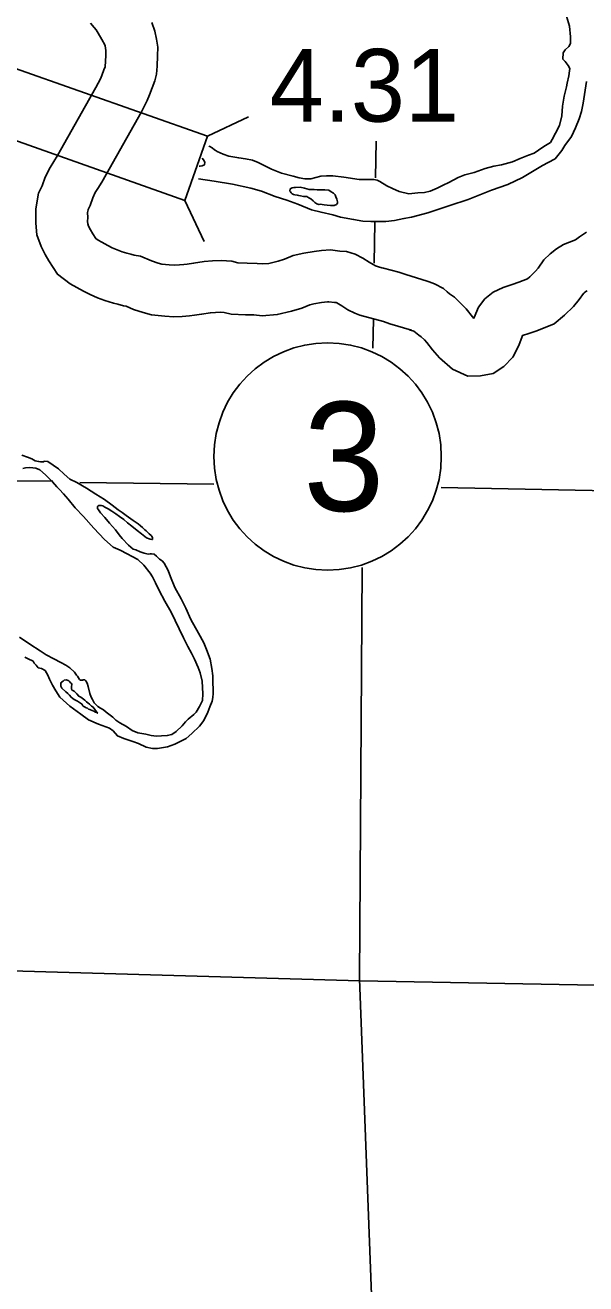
# Model space of a CAD drawing. Extents: x 77230 to 630905, y 790554 to 1662844.
# Drawn here: x 345241 to 351748, y 1607947 to 1622566 of the extents above; entities that cross this region are included whole.
import ezdxf

# ---------------------------------------------------------------- set-up
doc = ezdxf.new("R2010")
doc.units = 0
for name, color, linetype in [('Level 15', 7, 'Continuous'), ('Level 16', 7, 'Continuous'), ('Level 17', 7, 'Continuous'), ('Level 19', 7, 'Continuous'), ('Level 23', 7, 'Continuous'), ('Level 32', 7, 'Continuous'), ('Level 33', 7, 'Continuous')]:
    doc.layers.add(name, color=color, linetype=linetype)

msp = doc.modelspace()

# ---------------------------------------------------------------- linework, layer by layer
at = {"layer": 'Level 15'}
for points in [[(345562, 1617271), (343980, 1617282), (343907, 1617279), (341488, 1617261)], [(347432, 1617235), (345874, 1617253)], [(354545, 1617105), (350070, 1617196)]]:
    msp.add_lwpolyline(points, dxfattribs=at)
at = {"layer": 'Level 16'}
for points in [[(349314, 1621219), (349308, 1620792)], [(349301, 1620273), (349293, 1619800)], [(349282, 1619148), (349276, 1618815)], [(349153, 1616267), (349120, 1611489), (349321, 1606190), (349330, 1604843)], [(354598, 1611367), (349126, 1611465), (343860, 1611618), (341183, 1611628)]]:
    msp.add_lwpolyline(points, dxfattribs=at)
at = {"layer": 'Level 17'}
for points in [[(347372, 1621162), (347384, 1621158), (347412, 1621140), (347439, 1621119), (347445, 1621113), (347469, 1621097), (347537, 1621069), (347605, 1621044), (347719, 1621023), (347797, 1621012), (347878, 1620997), (347944, 1620969), (347976, 1620954), (348022, 1620932), (348101, 1620893), (348217, 1620846), (348351, 1620811), (348422, 1620794), (348488, 1620779), (348558, 1620781), (348671, 1620810), (348739, 1620815), (348811, 1620814), (348939, 1620801), (349118, 1620775), (349226, 1620774), (349286, 1620772), (349326, 1620767), (349358, 1620749), (349440, 1620700), (349503, 1620670), (349583, 1620633), (349693, 1620608), (349799, 1620617), (349875, 1620624), (349941, 1620637), (350021, 1620672), (350092, 1620708), (350158, 1620739), (350265, 1620796), (350343, 1620827), (350453, 1620854), (350580, 1620899), (350680, 1620928), (350768, 1620945), (350899, 1620979), (350987, 1621018), (351081, 1621055), (351148, 1621079), (351198, 1621112), (351262, 1621157), (351339, 1621203), (351357, 1621238), (351396, 1621312), (351441, 1621401), (351470, 1621513), (351479, 1621623), (351496, 1621740), (351523, 1621848), (351533, 1621892), (351552, 1621976), (351559, 1622035), (351561, 1622063), (351545, 1622099), (351508, 1622142), (351480, 1622172), (351485, 1622244), (351507, 1622280), (351550, 1622319), (351570, 1622351), (351571, 1622429), (351558, 1622555), (351511, 1622709)], [(351758, 1621912), (351741, 1621812)], [(351741, 1621812), (351719, 1621658), (351700, 1621561), (351671, 1621479), (351630, 1621374), (351581, 1621272), (351504, 1621169), (351468, 1621111), (351391, 1621012), (351313, 1620969), (351246, 1620936), (351129, 1620865), (351013, 1620798), (350842, 1620716), (350653, 1620650), (350384, 1620541), (350168, 1620471), (349915, 1620386), (349724, 1620336), (349636, 1620319), (349526, 1620298), (349426, 1620287), (349320, 1620284), (349252, 1620284), (349160, 1620291), (349052, 1620310), (348900, 1620334), (348812, 1620363), (348675, 1620392), (348565, 1620421), (348407, 1620487), (348276, 1620532), (348144, 1620577), (347985, 1620637), (347859, 1620674), (347648, 1620718), (347436, 1620752), (347253, 1620781)], [(347260, 1620927), (347273, 1620929), (347295, 1620933), (347321, 1620945), (347326, 1620976), (347310, 1621003), (347293, 1621020)], [(348584, 1620525), (348556, 1620548), (348534, 1620560), (348510, 1620576), (348472, 1620577), (348437, 1620583), (348415, 1620589), (348399, 1620592), (348369, 1620596), (348355, 1620600), (348341, 1620607), (348337, 1620611), (348327, 1620619), (348319, 1620629), (348311, 1620639), (348318, 1620663), (348340, 1620676), (348360, 1620680), (348380, 1620680), (348434, 1620683), (348482, 1620674)], [(348482, 1620674), (348538, 1620658), (348594, 1620657), (348630, 1620654), (348680, 1620654), (348718, 1620655), (348764, 1620648), (348791, 1620630), (348819, 1620614), (348839, 1620595), (348845, 1620573), (348858, 1620545), (348864, 1620515), (348864, 1620497), (348853, 1620483), (348827, 1620470), (348783, 1620472), (348745, 1620475), (348711, 1620479), (348665, 1620486), (348651, 1620482), (348627, 1620489), (348604, 1620505), (348584, 1620525)], [(345203, 1617572), (345269, 1617549), (345316, 1617527), (345356, 1617507), (345396, 1617498), (345422, 1617492), (345456, 1617492), (345460, 1617500), (345504, 1617499), (345629, 1617412), (345693, 1617351), (345760, 1617293), (345840, 1617252), (345953, 1617187), (346059, 1617118), (346160, 1617055), (346251, 1616992), (346321, 1616938), (346367, 1616905), (346414, 1616871), (346494, 1616814), (346553, 1616774), (346581, 1616751), (346603, 1616731), (346631, 1616705), (346643, 1616691), (346658, 1616679), (346680, 1616657), (346704, 1616638), (346706, 1616634), (346710, 1616626), (346718, 1616614), (346720, 1616606), (346720, 1616600), (346718, 1616592), (346712, 1616592)], [(347198, 1614558), (347226, 1614588), (347263, 1614653), (347298, 1614723), (347304, 1614801), (347296, 1614945), (347273, 1615043), (347247, 1615105), (347206, 1615203), (347171, 1615271), (347128, 1615348), (347077, 1615448), (347026, 1615556), (346937, 1615749), (346863, 1615876), (346794, 1616000), (346755, 1616088), (346717, 1616157), (346690, 1616199), (346617, 1616294), (346549, 1616358), (346482, 1616393), (346424, 1616425), (346344, 1616466), (346261, 1616503), (346162, 1616590), (346039, 1616725), (345916, 1616860), (345819, 1616959), (345740, 1617059), (345685, 1617124), (345637, 1617172), (345609, 1617204), (345558, 1617263), (345475, 1617344), (345411, 1617400), (345363, 1617419), (345296, 1617429), (345246, 1617426), (345215, 1617416)], [(346712, 1616592), (346692, 1616594), (346650, 1616611), (346590, 1616659), (346541, 1616696), (346477, 1616746), (346429, 1616785), (346384, 1616823), (346334, 1616860), (346294, 1616888), (346247, 1616921), (346205, 1616947), (346167, 1616969), (346153, 1616977), (346141, 1616983), (346127, 1616986), (346115, 1616988), (346103, 1616988), (346093, 1616988), (346083, 1616980), (346081, 1616972), (346081, 1616968), (346081, 1616950), (346091, 1616936), (346115, 1616900), (346164, 1616847), (346219, 1616783), (346287, 1616706), (346330, 1616646), (346368, 1616602), (346439, 1616525), (346495, 1616481), (346526, 1616470), (346576, 1616450), (346622, 1616433), (346652, 1616427), (346670, 1616423), (346692, 1616425), (346706, 1616425), (346738, 1616422), (346764, 1616400), (346801, 1616362), (346829, 1616345), (346853, 1616315), (346900, 1616231), (346927, 1616157), (346978, 1616036), (347053, 1615904), (347106, 1615793), (347165, 1615663), (347253, 1615504), (347314, 1615392), (347347, 1615314), (347388, 1615201), (347407, 1615093), (347420, 1615007), (347420, 1614919), (347421, 1614863), (347422, 1614805), (347420, 1614758), (347410, 1614716), (347385, 1614648), (347362, 1614588), (347315, 1614491), (347263, 1614422), (347176, 1614338), (347111, 1614281), (346979, 1614213), (346894, 1614185), (346778, 1614165), (346720, 1614163), (346646, 1614180), (346555, 1614221), (346489, 1614245), (346385, 1614280), (346312, 1614313), (346260, 1614370), (346218, 1614400), (346093, 1614447), (345975, 1614498), (345888, 1614565), (345757, 1614656), (345644, 1614759), (345598, 1614836), (345559, 1614900), (345522, 1614968), (345504, 1615016), (345471, 1615069), (345429, 1615095), (345393, 1615103), (345369, 1615133), (345344, 1615156), (345332, 1615178), (345276, 1615204), (345238, 1615227)], [(345174, 1615459), (345294, 1615378), (345413, 1615297), (345485, 1615254), (345574, 1615207), (345654, 1615163), (345713, 1615132), (345759, 1615102), (345813, 1615049), (345836, 1615017), (345846, 1615005), (345858, 1614985), (345872, 1614967), (345884, 1614959), (345896, 1614958), (345904, 1614958), (345914, 1614960), (345934, 1614960), (345946, 1614952), (345961, 1614922), (345971, 1614886), (345990, 1614804), (346006, 1614762), (346020, 1614733), (346043, 1614693), (346085, 1614653), (346115, 1614631), (346150, 1614612), (346180, 1614586), (346258, 1614527), (346293, 1614495), (346341, 1614461), (346417, 1614418), (346482, 1614375), (346548, 1614345), (346640, 1614330), (346704, 1614317), (346766, 1614309), (346824, 1614310), (346890, 1614315), (346942, 1614327), (346992, 1614360), (347061, 1614428), (347103, 1614475), (347131, 1614505), (347198, 1614558)], [(345809, 1614831), (345785, 1614840), (345783, 1614842), (345779, 1614858), (345777, 1614880), (345782, 1614911), (345774, 1614922), (345766, 1614928), (345760, 1614938), (345748, 1614950), (345738, 1614954), (345718, 1614960), (345694, 1614957), (345680, 1614947), (345664, 1614933), (345658, 1614929), (345654, 1614919), (345653, 1614903), (345655, 1614889), (345665, 1614867)], [(345665, 1614867), (345714, 1614823), (345736, 1614804), (345748, 1614790), (345756, 1614784), (345774, 1614760), (345793, 1614744), (345811, 1614735), (345831, 1614723), (345849, 1614713), (345861, 1614707), (345871, 1614699), (345893, 1614684), (345897, 1614682), (345908, 1614660), (345920, 1614652), (345936, 1614644), (345948, 1614638), (345964, 1614631), (345976, 1614623), (345990, 1614619), (346000, 1614615), (346018, 1614607), (346039, 1614598), (346057, 1614588), (346071, 1614582), (346079, 1614574), (346030, 1614646), (346012, 1614657), (345989, 1614679), (345969, 1614693), (345951, 1614707), (345931, 1614726), (345903, 1614750), (345888, 1614762), (345862, 1614773), (345840, 1614801), (345809, 1614831)]]:
    msp.add_lwpolyline(points, dxfattribs=at)
at = {"layer": 'Level 19'}
for p, q in [((347356, 1621275), (347833, 1621502)), ((347092, 1620528), (347319, 1620052))]:
    msp.add_line(p, q, dxfattribs=at)
msp.add_lwpolyline([(344852, 1621322), (347092, 1620528), (347356, 1621275), (345117, 1622068)], close=True, dxfattribs=at)
at = {"layer": 'Level 23'}
for points in [[(349723, 1619022), (349472, 1619098), (349400, 1619123), (349125, 1619198), (349067, 1619220), (348987, 1619259), (348916, 1619304), (348859, 1619340), (348851, 1619344), (348832, 1619345), (348765, 1619354), (348748, 1619353), (348682, 1619344), (348593, 1619330), (348544, 1619318), (348451, 1619278), (348331, 1619245), (348167, 1619204), (347992, 1619190), (347895, 1619200), (347796, 1619202), (347631, 1619210), (347549, 1619228), (347504, 1619232), (347448, 1619229), (347390, 1619226), (347289, 1619208), (347204, 1619196), (347147, 1619188), (347064, 1619182), (346966, 1619178), (346863, 1619184), (346705, 1619200), (346609, 1619230), (346498, 1619263), (346413, 1619300), (346380, 1619305), (346316, 1619324), (346264, 1619335), (346167, 1619366), (346080, 1619400), (345994, 1619437), (345918, 1619476), (345842, 1619517), (345762, 1619561), (345614, 1619672), (345514, 1619830), (345473, 1619901), (345425, 1619993), (345376, 1620130), (345364, 1620265), (345366, 1620334), (345365, 1620428), (345378, 1620524), (345396, 1620614), (345436, 1620699), (345471, 1620799), (345530, 1620914), (345572, 1620984), (345615, 1621051), (346062, 1621841), (346113, 1621943), (346129, 1621981), (346155, 1622048), (346168, 1622083), (346169, 1622092), (346174, 1622134), (346178, 1622226), (346178, 1622270), (346174, 1622299), (346168, 1622327), (346164, 1622338), (346130, 1622398), (346089, 1622472), (346066, 1622511), (346041, 1622539), (345997, 1622587)], [(349908, 1619592), (349659, 1619668), (349578, 1619697), (349400, 1619745), (349380, 1619747), (349342, 1619758), (349305, 1619771), (349280, 1619784), (349235, 1619813), (349159, 1619859), (349070, 1619907), (348969, 1619938), (348893, 1619942), (348784, 1619958), (348680, 1619950), (348594, 1619937), (348476, 1619919), (348353, 1619889), (348252, 1619846), (348177, 1619825), (348070, 1619798), (348001, 1619792), (347934, 1619799), (347817, 1619802), (347710, 1619807), (347639, 1619823), (347516, 1619833), (347416, 1619829), (347319, 1619822), (347196, 1619801), (347121, 1619790), (347083, 1619785), (347030, 1619781), (346972, 1619779), (346911, 1619782), (346825, 1619791), (346785, 1619803), (346706, 1619827), (346578, 1619883), (346507, 1619893), (346467, 1619905), (346419, 1619916), (346367, 1619932), (346310, 1619955), (346250, 1619980), (346198, 1620007), (346129, 1620044), (346088, 1620067), (346062, 1620086), (346027, 1620142), (345999, 1620190), (345977, 1620233), (345967, 1620259), (345965, 1620285), (345966, 1620332), (345965, 1620390), (345970, 1620422), (345970, 1620425), (345993, 1620473), (346024, 1620562), (346054, 1620621), (346082, 1620668), (346129, 1620742), (346592, 1621559), (346658, 1621692), (346685, 1621755), (346716, 1621837), (346746, 1621918), (346763, 1621998), (346772, 1622089), (346778, 1622209), (346779, 1622309), (346765, 1622404), (346746, 1622495), (346709, 1622596)], [(351757, 1620160), (351676, 1620106), (351627, 1620074), (351490, 1620017), (351408, 1619968), (351333, 1619910), (351262, 1619840), (351195, 1619745), (351163, 1619707), (351097, 1619642), (351070, 1619620), (350969, 1619580), (350895, 1619554), (350789, 1619520), (350671, 1619464), (350577, 1619387), (350502, 1619289), (350451, 1619170), (350446, 1619158)], [(350448, 1619159), (350432, 1619179), (350358, 1619269), (350306, 1619327), (350223, 1619406), (350167, 1619447), (350139, 1619469), (350098, 1619509), (349990, 1619561), (349928, 1619585), (349908, 1619592)], [(351762, 1619481), (351748, 1619472), (351728, 1619457), (351720, 1619449), (351670, 1619379), (351604, 1619299), (351500, 1619197), (351381, 1619098), (351179, 1619017), (351086, 1618985), (351014, 1618962), (351008, 1618948), (350971, 1618846)], [(350971, 1618846), (350901, 1618708), (350798, 1618602), (350674, 1618521), (350525, 1618492), (350377, 1618490), (350200, 1618572), (350050, 1618701), (349970, 1618796), (349901, 1618880), (349875, 1618909), (349837, 1618945), (349808, 1618966), (349750, 1619010), (349713, 1619025), (349703, 1619028)]]:
    msp.add_lwpolyline(points, dxfattribs=at)
at = {"layer": 'Level 33'}
msp.add_circle((348751, 1617556), 1320, dxfattribs=at)

# ---------------------------------------------------------------- texts
at = {"layer": 'Level 32'}
msp.add_text('4.31', height=844.8, dxfattribs=at).set_placement((348078, 1621445))
at = {"layer": 'Level 33'}
msp.add_text('3', height=1267, dxfattribs=at).set_placement((348468, 1616923))

doc.saveas('drawing.dxf')
